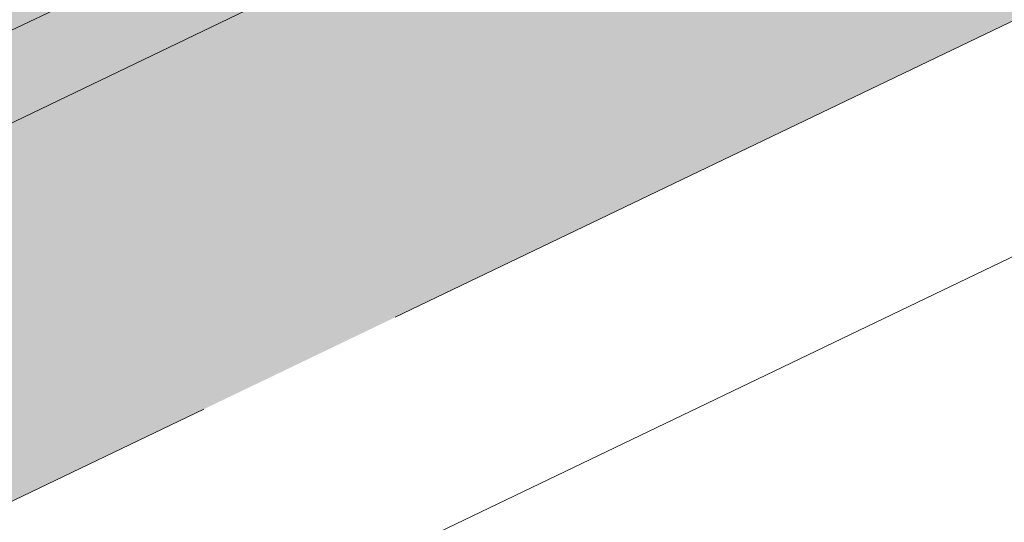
# Model space of a CAD drawing. Header units: metres. Extents: x 163628 to 167676, y 402708 to 405373.
# Tile 944 of 1056: x 166449.839 to 166450.765, y 404398.422 to 404398.895. Entities that reach past the tile are written whole.
import ezdxf

# ---------------------------------------------------------------- set-up
doc = ezdxf.new("R2010")
doc.units = ezdxf.units.M
doc.linetypes.add('X-CA190022.004-UO-DWM_Snelfietsroute$0$VH-OPSLUITBAND_150X250', pattern=[24, 16, -2, 4, -2])
doc.layers.add('X-CA190022.004-UO-ARC_Arcering$0$N-WE-VH-VERHARDING-FIETSSTRAAT_GRIJS-A', color=251, linetype='Continuous', lineweight=0, transparency=0.5)
doc.layers.add('X-CA190022.004-UO-ARC_Arcering$0$N-WE-VH-VERHARDING-FIETSSTRAAT_ROOD-A', color=13, linetype='Continuous', lineweight=0, transparency=0.5)
for name, color, linetype, lineweight in [('X-CA190022.004-UO-BGT_Ondergrond$0$GE_314_WGDRijbaanLokaleweg_Vlak_GEM', 253, 'Continuous', 9), ('X-CA190022.004-UO-BGT_Ondergrond$0$GE_479_BTDGroenvoorziening_grasenkruida_GEM', 253, 'Continuous', 9), ('X-CA190022.004-UO-DWM_Snelfietsroute$0$N-WE-VH-KANTOPSLUITING_ACHTERKANTBAND-G', 7, 'Continuous', 18), ('X-CA190022.004-UO-DWM_Snelfietsroute$0$N-WE-VH-KANTOPSLUITING_OPSLUITBAND_200X250-G', 7, 'X-CA190022.004-UO-DWM_Snelfietsroute$0$VH-OPSLUITBAND_150X250', 18), ('X-CA190022.004-UO-DWM_Snelfietsroute$0$N-WE-VH-VERHARDING-G', 7, 'Continuous', 18)]:
    doc.layers.add(name, color=color, linetype=linetype, lineweight=lineweight)

msp = doc.modelspace()

# ---------------------------------------------------------------- hatches: boundary and pattern name
at = {"layer": 'X-CA190022.004-UO-ARC_Arcering$0$N-WE-VH-VERHARDING-FIETSSTRAAT_GRIJS-A'}
h = msp.add_hatch(color=256, dxfattribs=at)
h.dxf.hatch_style = 1
h.paths.add_polyline_path([(166443.59271, 404395.88946), (166439.08548, 404393.72501), (166434.57825, 404391.56056), (166430.07101, 404389.39611), (166425.56378, 404387.23165), (166421.05655, 404385.0672), (166416.54931, 404382.90275), (166412.04208, 404380.7383), (166407.53485, 404378.57385), (166407.39135, 404378.50494), (166407.56451, 404378.14436), (166407.708, 404378.21327), (166412.21524, 404380.37772), (166416.72247, 404382.54217), (166421.2297, 404384.70663), (166425.73694, 404386.87108), (166430.24417, 404389.03553), (166434.7514, 404391.19998), (166439.25864, 404393.36443), (166443.76587, 404395.52888), (166448.2731, 404397.69333), (166451.83907, 404399.40577), (166451.66592, 404399.76635), (166448.09995, 404398.05391)])
at = {"layer": 'X-CA190022.004-UO-ARC_Arcering$0$N-WE-VH-VERHARDING-FIETSSTRAAT_ROOD-A'}
h = msp.add_hatch(color=256, dxfattribs=at)
h.dxf.hatch_style = 1
h.paths.add_polyline_path([(166443.59271, 404395.88946), (166448.09995, 404398.05391), (166451.66592, 404399.76635), (166449.93436, 404403.37213), (166446.1606, 404401.55991), (166441.65336, 404399.39546), (166437.14613, 404397.23101), (166432.6389, 404395.06656), (166428.13166, 404392.90211), (166423.62443, 404390.73766), (166419.11719, 404388.57321), (166414.60996, 404386.40876), (166410.10273, 404384.2443), (166405.65979, 404382.11073), (166407.39135, 404378.50494), (166407.53485, 404378.57385), (166412.04208, 404380.7383), (166416.54931, 404382.90275), (166421.05655, 404385.0672), (166425.56378, 404387.23165), (166430.07101, 404389.39611), (166434.57825, 404391.56056), (166439.08548, 404393.72501)])

# ---------------------------------------------------------------- linework, layer by layer
at = {"layer": 'X-CA190022.004-UO-BGT_Ondergrond$0$GE_314_WGDRijbaanLokaleweg_Vlak_GEM', "flags": 128}
msp.add_lwpolyline([(166465.641, 404410.42), (166466.14, 404410.515), (166466.771, 404410.661), (166466.842, 404410.355), (166467.558, 404407.305), (166467.621, 404406.997), (166466.73, 404406.772), (166465.862, 404406.47), (166465.189, 404406.175), (166446.798, 404397.341), (166407.485, 404378.518), (166405.64, 404382.803), (166444.922, 404401.638), (166447.283, 404402.784), (166451.105, 404404.64)], dxfattribs=at)
at = {"layer": 'X-CA190022.004-UO-BGT_Ondergrond$0$GE_479_BTDGroenvoorziening_grasenkruida_GEM', "flags": 128}
msp.add_lwpolyline([(166407.485, 404378.518), (166446.798, 404397.341), (166465.189, 404406.175)], dxfattribs=at)
at = {"layer": 'X-CA190022.004-UO-DWM_Snelfietsroute$0$N-WE-VH-KANTOPSLUITING_ACHTERKANTBAND-G', "ltscale": 0.2, "flags": 128}
msp.add_lwpolyline([(166459.17723, 404402.70781), (166270.42324, 404312.06492)], dxfattribs=at)
at = {"layer": 'X-CA190022.004-UO-DWM_Snelfietsroute$0$N-WE-VH-KANTOPSLUITING_OPSLUITBAND_200X250-G', "ltscale": 0.1, "flags": 128}
msp.add_lwpolyline([(166515.19163, 404426.92401), (166514.49728, 404426.38883), (166513.58518, 404425.74872), (166513.49101, 404425.6864), (166512.63338, 404425.14919), (166511.65846, 404424.60138), (166510.88934, 404424.21298), (166478.78145, 404408.76866), (166478.15851, 404408.48183), (166477.11431, 404408.0564), (166476.70909, 404407.9091), (166476.03753, 404407.68589), (166474.95259, 404407.37886), (166474.5562, 404407.28268), (166465.83722, 404405.25883), (166465.21095, 404405.10693), (166464.31052, 404404.86537), (166463.41819, 404404.59843), (166462.53156, 404404.30536), (166462.40156, 404404.26), (166461.65864, 404403.98881), (166460.79204, 404403.64631), (166459.93596, 404403.27935), (166459.09193, 404402.88871), (166270.33529, 404312.24455), (166269.85752, 404312.00615), (166269.08486, 404311.58106), (166268.33609, 404311.11891), (166267.61136, 404310.61992), (166266.91185, 404310.08486), (166266.34197, 404309.60577), (166266.24425, 404309.51937), (166265.59915, 404308.9148), (166264.988, 404308.28177), (166264.40925, 404307.619), (166263.86434, 404306.92812), (166263.3526, 404306.20799), (166263.2099, 404305.99279), (166262.76669, 404305.33926), (166262.09999, 404304.44127), (166261.38831, 404303.57659), (166260.6343, 404302.74857), (166260.50676, 404302.62186)], dxfattribs=at)
at = {"layer": 'X-CA190022.004-UO-DWM_Snelfietsroute$0$N-WE-VH-VERHARDING-G', "flags": 128}
msp.add_lwpolyline([(166458.92108, 404403.2504), (166270.15941, 404312.60382)], dxfattribs=at)

doc.saveas('drawing.dxf')
